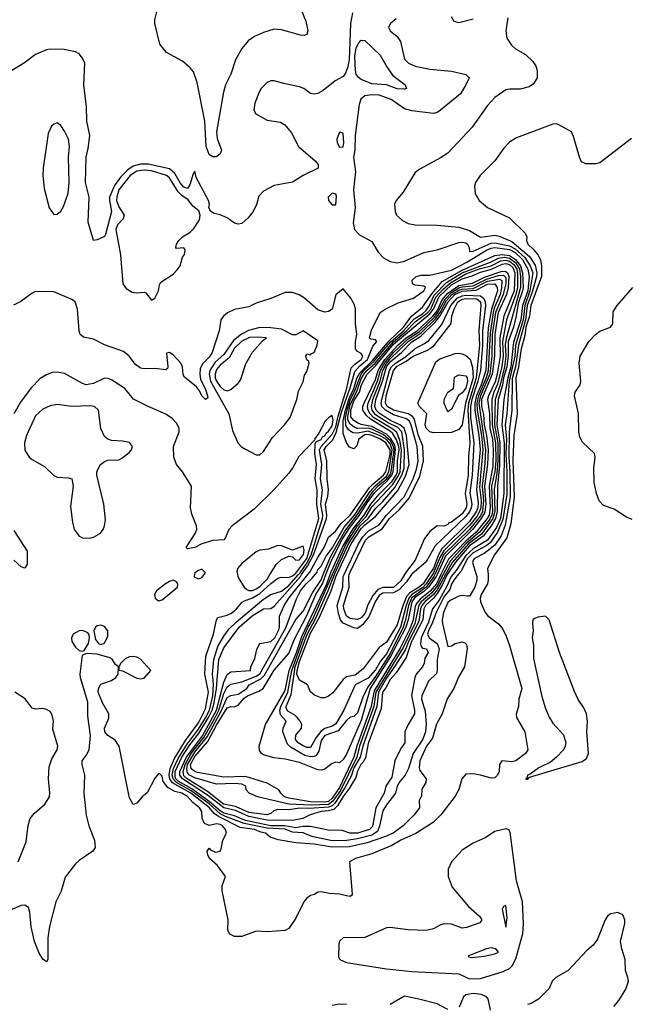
# Model space of a CAD drawing. Header units: inches. Extents: x 1473912 to 1647258, y 640388 to 773423.
# Tile 285 of 420: x 1524662 to 1528039, y 737622 to 743071. Entities that reach past the tile are written whole.
import ezdxf

# ---------------------------------------------------------------- set-up
doc = ezdxf.new("R2010")
doc.units = ezdxf.units.IN
doc.header["$MEASUREMENT"] = 0
doc.layers.add('B5723', color=7, linetype='Continuous')
doc.layers.add('B5724', color=7, linetype='Continuous')

msp = doc.modelspace()

# ---------------------------------------------------------------- linework, layer by layer
at = {"layer": 'B5723', "color": 5}
for points, elevation in [([(1527252, 740000), (1527253.8, 739970), (1527248.6, 739950), (1527213.3, 739890), (1527207.9, 739870), (1527209.8, 739849.8), (1527237, 739790), (1527250, 739774.5), (1527310, 739727.3), (1527330, 739703.9), (1527350, 739665.1), (1527370, 739608.3), (1527439.5, 739370), (1527422.7, 739310), (1527421, 739270), (1527407.1, 739227.1), (1527410.1, 739210), (1527454.8, 739130), (1527471.4, 739030), (1527459.6, 739010), (1527406, 738970), (1527384.3, 738964.3), (1527328.9, 738970), (1527315.7, 738950), (1527313.9, 738910), (1527304, 738890), (1527290, 738876.4), (1527270, 738872.8), (1527210, 738891.2), (1527170, 738896.9), (1527130, 738895.1), (1527108, 738870), (1527090, 738810.8), (1527070, 738774.4), (1526991.1, 738670), (1526950, 738630.6), (1526851.9, 738568.1), (1526770.1, 738530), (1526719.7, 738500.3), (1526610, 738454.7), (1526519.1, 738430), (1526485.5, 738410), (1526500.4, 738230), (1526496.3, 738223.7), (1526490, 738219.6), (1526470, 738221.7), (1526430, 738232.3), (1526374.5, 738234.5), (1526330, 738244), (1526310, 738242), (1526292, 738230), (1526270, 738223.7), (1526250, 738209.6), (1526234, 738190), (1526190, 738099.6), (1526150, 738042), (1526130, 738029.7), (1526030, 738024), (1525970, 738027.8), (1525890, 737996.9), (1525850, 737997.1), (1525823.5, 738010), (1525813.5, 738030), (1525814.6, 738090), (1525781.2, 738250), (1525782, 738278), (1525800.9, 738330), (1525755.1, 738390), (1525712, 738430), (1525702, 738450), (1525699.3, 738470), (1525710, 738486), (1525717.5, 738477.5), (1525744.2, 738464.2), (1525770, 738470.2), (1525776.8, 738483.2), (1525785.3, 738530), (1525805.1, 738570), (1525799.9, 738590), (1525782.9, 738610), (1525770, 738617.4), (1525750, 738621), (1525710, 738612.1), (1525683.5, 738623.5), (1525671.6, 738650), (1525669.8, 738690), (1525656.9, 738710), (1525618.8, 738738.8), (1525590, 738772.4), (1525558.6, 738790), (1525520.3, 738800.3), (1525481.3, 738821.3), (1525455.1, 738855.1), (1525450, 738885.2), (1525437.4, 738897.4), (1525430, 738898), (1525410, 738874.4), (1525367.6, 738792.4), (1525339.2, 738770), (1525310, 738736), (1525290, 738728.7), (1525270, 738764), (1525263.4, 738790), (1525211.5, 739051.5), (1525190, 739084), (1525149, 739109), (1525132.8, 739130), (1525130.9, 739150), (1525155.1, 739204.9), (1525155.6, 739230), (1525120.3, 739290), (1525096.4, 739350), (1525098, 739370), (1525110, 739394), (1525170, 739414), (1525192.7, 739430), (1525206, 739450), (1525209.1, 739489.1), (1525190, 739504), (1525172.7, 739532.7), (1525159.7, 739539.7), (1525090, 739559.5), (1525030, 739564), (1525007.9, 739552.1), (1524994.9, 739450), (1524996.4, 739430), (1525036, 739296), (1525037.1, 739217.1), (1525052, 739110), (1525044, 739030), (1525033.6, 739006.4), (1525006.4, 738970), (1525006, 738950), (1525019.8, 738890), (1525016.8, 738790), (1525029, 738669), (1525044.8, 738610), (1525075.9, 738530), (1525079.4, 738490), (1525067.1, 738470), (1524990, 738418), (1524970, 738399.8), (1524914, 738326), (1524890.9, 738249.1), (1524861.6, 738190), (1524827.1, 738052.9), (1524818, 737990), (1524817.8, 737870), (1524810, 737857.4), (1524790, 737872), (1524770, 737904.8), (1524743.8, 737970), (1524724.7, 738050), (1524717.1, 738130), (1524710, 738158), (1524690, 738171.6), (1524670, 738169.6), (1524610, 738142.4)], 780), ([(1527187, 740000), (1527190, 739990.3), (1527190.6, 739970), (1527178.8, 739930), (1527153.5, 739886.5), (1527150, 739881.8), (1527139.4, 739880.6), (1527110, 739884), (1527090, 739880.6), (1527043.4, 739856.6), (1527030, 739845.4), (1527006.4, 739790), (1526999.3, 739750), (1527000.8, 739730), (1527030, 739603.1), (1527050, 739605.8), (1527070, 739618.2), (1527108.8, 739628.8), (1527123.6, 739623.6), (1527133, 739613), (1527136.8, 739590), (1527121.6, 739490), (1527087.9, 739432.1), (1527062.7, 739370), (1527026.6, 739313.4), (1526997.7, 739230), (1526967, 739173), (1526944.3, 739095.7), (1526911.4, 739050), (1526874.6, 738970), (1526870.6, 738930.6), (1526875.5, 738915.5), (1526910.2, 738870), (1526907.6, 738850), (1526886.9, 738813.1), (1526883.8, 738776.2), (1526870.4, 738750), (1526872.6, 738710), (1526843.2, 738670), (1526782.7, 738610), (1526727.8, 738570), (1526685.4, 738550), (1526584.2, 738515.8), (1526486.1, 738493.9), (1526390, 738492.1), (1526290, 738507.8), (1526190, 738515), (1526092.2, 738532.2), (1526047.8, 738547.8), (1526021.7, 738570), (1525994.7, 738574.7), (1525961.3, 738590), (1525881.5, 738601.5), (1525760.9, 738660.9), (1525738.1, 738678.1), (1525711.9, 738710), (1525607.9, 738790), (1525507.1, 738847.1), (1525492.7, 738870), (1525488.4, 738890), (1525493.4, 738926.6), (1525517.8, 738982.2), (1525578.6, 739081.4), (1525650, 739179.2), (1525690, 739257.5), (1525705.8, 739350), (1525685.7, 739450), (1525691.7, 739548.3), (1525733.6, 739670), (1525749.7, 739750.3), (1525757.8, 739762.2), (1525810, 739775.1), (1525833.7, 739786.3), (1525861.4, 739810), (1525892.9, 739847.1), (1525904.5, 739855.5), (1525950, 739871.4), (1525990, 739895.2), (1526050, 739950.7), (1526090, 739980.1), (1526110, 739986.7), (1526150, 739984.2), (1526170, 739992.6), (1526179, 740000)], 760), ([(1527087.3, 740000), (1527062.3, 739970), (1527050, 739947.4), (1527041.6, 739918.4), (1527010, 739878.4), (1526965.2, 739790), (1526945.4, 739734.6), (1526923.1, 739690), (1526918.2, 739670), (1526926.4, 739650), (1526970, 739618.7), (1526982.4, 739590), (1526971.5, 739530), (1526971.5, 739470), (1526966.3, 739453.7), (1526922.9, 739410), (1526886.4, 739330), (1526883.7, 739310), (1526904.8, 739244.8), (1526909.6, 739170), (1526905.7, 739130), (1526891.8, 739090), (1526837.9, 739010), (1526812.5, 738927.5), (1526793.8, 738890), (1526764.1, 738855.9), (1526750.1, 738830), (1526740.2, 738790), (1526690, 738726.2), (1526670, 738692.7), (1526652.7, 738607.3), (1526640.6, 738579.4), (1526610, 738559.1), (1526530, 738537.5), (1526470, 738528), (1526390, 738527), (1526278, 738550), (1526230, 738570.6), (1526170, 738575), (1526130, 738591.7), (1526030, 738596.9), (1525903.6, 738623.6), (1525800.7, 738660.7), (1525770, 738677.2), (1525710, 738731), (1525610, 738803.5), (1525528.9, 738848.9), (1525510.2, 738870), (1525504.5, 738890), (1525512.9, 738927.1), (1525538.3, 738981.7), (1525584.5, 739055.5), (1525650, 739144.6), (1525690, 739207), (1525711.1, 739250), (1525730.2, 739330.2), (1525733.2, 739393.2), (1525728.9, 739450), (1525735.7, 739530), (1525757.7, 739602.3), (1525790, 739660.3), (1525819.7, 739700.3), (1525860.3, 739739.7), (1526010, 739864.4), (1526050, 739890.7), (1526110, 739907.8), (1526150, 739940.6), (1526203.8, 740000)], 740), ([(1527056.6, 740000), (1527048.4, 739990), (1527024, 739936), (1526981.1, 739858.9), (1526944.3, 739810), (1526922.5, 739737.5), (1526881.9, 739650), (1526877.9, 739617.9), (1526881.9, 739601.9), (1526890, 739592.9), (1526912.2, 739590), (1526920.5, 739570), (1526902.6, 739537.4), (1526898.5, 739510), (1526889.1, 739490), (1526855.5, 739450), (1526846.9, 739430), (1526829.4, 739330.6), (1526845, 739250), (1526844.6, 739230), (1526810, 739171.5), (1526791.3, 739130), (1526792.3, 739070), (1526770, 739038), (1526736.5, 738970), (1526720.1, 738879.9), (1526687.8, 738830), (1526678.3, 738790), (1526632.3, 738710), (1526612.9, 738607.1), (1526596.6, 738590), (1526530, 738569.6), (1526487.3, 738570), (1526444.7, 738584.7), (1526370, 738586.7), (1526270, 738606.1), (1526230, 738606.9), (1526190, 738598.7), (1526129, 738609), (1526050, 738610.2), (1525910, 738638.7), (1525850, 738664.9), (1525790, 738680.9), (1525770, 738693.6), (1525710, 738744.7), (1525613.9, 738813.9), (1525537.9, 738857.9), (1525525.7, 738870), (1525521.5, 738881.4), (1525521.1, 738910), (1525558.4, 738990), (1525602.4, 739057.6), (1525650, 739118.4), (1525706.1, 739210), (1525725.5, 739250), (1525738.2, 739290), (1525749.9, 739369.9), (1525762.8, 739530), (1525790, 739595.8), (1525875.9, 739710), (1525948, 739772), (1526010, 739810.6), (1526050, 739813.6), (1526070, 739826), (1526214.3, 739990), (1526221.2, 740000)], 720), ([(1527027, 740000), (1526998.7, 739941.3), (1526970, 739895.7), (1526950, 739869.1), (1526907, 739830), (1526897.9, 739810), (1526891.4, 739750), (1526828.6, 739630), (1526798.5, 739541.5), (1526744, 739456), (1526710, 739419.3), (1526686.5, 739373.5), (1526669, 739350), (1526660.9, 739259.1), (1526590, 739065.9), (1526574.3, 738985.7), (1526559.8, 738960.2), (1526548.4, 738950), (1526530, 738912.1), (1526521.8, 738878.2), (1526483.9, 738816.1), (1526450, 738772.6), (1526419.2, 738720.8), (1526398.8, 738701.2), (1526370, 738692.5), (1526330, 738689.6), (1526269.2, 738670), (1526228.6, 738650), (1526210, 738646.6), (1526170, 738639.3), (1526030, 738640.9), (1525930, 738661.6), (1525855.5, 738695.5), (1525790, 738709.8), (1525700.2, 738780.2), (1525561.8, 738870), (1525547.1, 738890), (1525548.4, 738910), (1525584.1, 738990), (1525672.2, 739107.8), (1525750.8, 739249.2), (1525790, 739405.8), (1525810, 739448.2), (1525830, 739461.3), (1525937.7, 739470), (1525940.4, 739490), (1525963.1, 739536.9), (1525974.1, 739585.9), (1525986.3, 739613.7), (1525990, 739618.8), (1526050, 739629.3), (1526072.7, 739650), (1526095.5, 739695.5), (1526099.7, 739710), (1526099.5, 739770), (1526125.4, 739830), (1526149.8, 739870), (1526255.6, 740000)], 680), ([(1527016.7, 740000), (1526970, 739916.9), (1526949.8, 739890.2), (1526902.3, 739850), (1526886.6, 739830), (1526878.8, 739810), (1526872, 739750), (1526864.7, 739730), (1526811.8, 739630), (1526794.8, 739585.2), (1526741.2, 739498.8), (1526690, 739427.3), (1526646, 739350), (1526636.8, 739270), (1526558.9, 739050), (1526545.5, 738990), (1526510.5, 738930), (1526494.5, 738885.5), (1526460.4, 738819.6), (1526404.7, 738735.3), (1526390, 738721.1), (1526370, 738712.7), (1526265.6, 738705.6), (1526210, 738706.8), (1526150, 738698.5), (1526090, 738699.4), (1526068, 738692), (1526050, 738678.7), (1526029.4, 738670.6), (1525930, 738683), (1525856.3, 738716.3), (1525788.3, 738730), (1525700.3, 738800.3), (1525588, 738870), (1525570, 738886.4), (1525565.5, 738910), (1525576.3, 738950), (1525610, 739010.5), (1525680.8, 739099.2), (1525738.8, 739201.2), (1525763.6, 739250), (1525790, 739343.2), (1525810, 739379.9), (1525830, 739393.8), (1525890, 739406.9), (1525970, 739438), (1525990, 739451.1), (1526134.3, 739705.7), (1526193.2, 739866.8), (1526215.5, 739910), (1526245.4, 739950), (1526279.3, 739980.7), (1526295.3, 740000)], 660), ([(1527003.7, 740000), (1526970, 739936.4), (1526940.6, 739899.4), (1526881.4, 739850), (1526868.5, 739831.5), (1526847.1, 739730), (1526783.3, 739596.7), (1526631, 739350), (1526620.6, 739270), (1526541.6, 739050), (1526527.1, 738990), (1526435.4, 738804.6), (1526394.5, 738745.5), (1526370, 738728.3), (1526270, 738723.8), (1526150, 738728.9), (1525976.4, 738770), (1525931.5, 738790), (1525913.8, 738810), (1525912, 738830), (1525890, 738839.9), (1525850, 738843.6), (1525750, 738840.8), (1525630, 738875.5), (1525601.7, 738890), (1525590, 738902.6), (1525585.7, 738925.7), (1525589.2, 738950), (1525630, 739018.4), (1525698.1, 739101.9), (1525776, 739244), (1525810, 739319.3), (1525830, 739330.4), (1525870, 739338.8), (1525917.2, 739370), (1525931.9, 739390), (1525996.3, 739423.7), (1526016.4, 739443.6), (1526170, 739718.9), (1526190, 739751.2), (1526230, 739797.6), (1526281.5, 739898.5), (1526330, 739972), (1526341.1, 740000)], 640), ([(1526991.4, 740000), (1526966.3, 739950), (1526932.1, 739907.9), (1526876.4, 739863.6), (1526857.8, 739842.2), (1526850, 739825.1), (1526838, 739750), (1526819.2, 739700.8), (1526766.2, 739593.8), (1526622.1, 739357.9), (1526606.3, 739270), (1526526.2, 739050), (1526510.4, 738990), (1526430, 738822.8), (1526390, 738763.7), (1526370, 738745.3), (1526350, 738741.7), (1526270, 738742.8), (1526150, 738762.3), (1526126.9, 738770), (1526105.8, 738790), (1526095.3, 738810), (1526030, 738846), (1525910, 738882.9), (1525790, 738878.4), (1525645.5, 738905.5), (1525629.8, 738909.8), (1525610, 738926), (1525606.8, 738950), (1525630, 738994), (1525702.7, 739077.3), (1525750, 739167.7), (1525810, 739262.3), (1525830, 739270.3), (1525850, 739268.9), (1525870, 739277.2), (1525903.9, 739316.1), (1525922, 739330), (1525984.8, 739355.1), (1526008.5, 739370), (1526070, 739471.9), (1526150, 739563.9), (1526180.1, 739639.9), (1526250, 739774.4), (1526299.7, 739890), (1526335.7, 739950), (1526355.7, 740000)], 620), ([(1525629.2, 740000), (1525627.2, 739990), (1525630, 739985.4), (1525650, 739976.6), (1525670, 739983.9), (1525682.5, 740000)], 780), ([(1525865.9, 740000), (1525867.6, 739990), (1525878.9, 739970), (1525903.3, 739930), (1525917.9, 739917.9), (1525930, 739911.8), (1525950, 739912.5), (1525970, 739921.6), (1525990, 739935), (1526030, 739975.1), (1526045.9, 740000)], 780), ([(1526970.1, 740000), (1526965.5, 739990), (1526923.2, 739930), (1526895.8, 739904.2), (1526847.2, 739872.8), (1526830.6, 739850), (1526810.8, 739750), (1526797.3, 739710), (1526713.3, 739546.7), (1526600.8, 739370), (1526550, 739193.3), (1526470, 739007.2), (1526450, 738976.1), (1526430, 738958.9), (1526410, 738962), (1526390, 738954.6), (1526350, 738922.8), (1526330, 738917.7), (1526310, 738919.8), (1526210, 738960.6), (1526130, 738979.7), (1526066.6, 738986.6), (1526010, 739003.2), (1525999.7, 739010), (1525987.7, 739027.7), (1525985.8, 739050), (1526021.3, 739170), (1526130, 739358.5), (1526152.5, 739470), (1526193.1, 739570), (1526222.4, 739657.6), (1526360.4, 739950), (1526379.3, 740000)], 580), ([(1526957.4, 740000), (1526952.8, 739990), (1526910, 739930.7), (1526828.2, 739870), (1526811.8, 739830), (1526796.5, 739750), (1526783.4, 739710), (1526710, 739564.5), (1526630, 739435.8), (1526585.2, 739374.8), (1526558.9, 739321.1), (1526530, 739234.6), (1526510, 739215.1), (1526490, 739211.8), (1526470, 739193.5), (1526423.5, 739136.5), (1526350, 739109.9), (1526330, 739081.8), (1526316.7, 739023.2), (1526301.4, 738998.6), (1526290, 738993.2), (1526270, 738991), (1526239.6, 738999.6), (1526163.1, 739043.1), (1526142.2, 739062.2), (1526118.1, 739130), (1526118.6, 739150), (1526136.4, 739190), (1526103.4, 739223.4), (1526100.1, 739250), (1526105.7, 739270), (1526145.1, 739350), (1526166.8, 739470), (1526231.9, 739650), (1526257.9, 739710), (1526281.8, 739750), (1526392.4, 740000)], 560), ([(1526944.3, 740000), (1526910, 739948.9), (1526890, 739926.9), (1526830.1, 739889.9), (1526813.9, 739870), (1526798.5, 739830), (1526767.8, 739710), (1526690, 739560.9), (1526658.3, 739521.7), (1526630, 739472.6), (1526590, 739427.4), (1526517.7, 739390), (1526454.7, 739250), (1526410, 739174.1), (1526390, 739161.5), (1526350, 739148.2), (1526328, 739132), (1526301.3, 739098.7), (1526270, 739043.7), (1526250, 739043.2), (1526230, 739052.6), (1526201.7, 739070), (1526188, 739088), (1526188.5, 739111.5), (1526219.7, 739150), (1526222.9, 739170), (1526213.3, 739190), (1526196.4, 739210), (1526182.7, 739222.7), (1526144.4, 739244.3), (1526137.2, 739257.2), (1526135.2, 739270), (1526163.4, 739336.6), (1526186.1, 739490), (1526250, 739664.7), (1526300.5, 739759.5), (1526368.3, 739911.7), (1526402.4, 740000)], 540), ([(1526926.1, 740000), (1526893.5, 739950), (1526872, 739930), (1526819.7, 739900.3), (1526801.8, 739878.2), (1526778.9, 739821.1), (1526750, 739721.9), (1526690, 739625.6), (1526650, 739596.5), (1526561.3, 739478.7), (1526516.7, 739443.3), (1526470, 739433.8), (1526450, 739419.2), (1526394.3, 739345.7), (1526370, 739327.8), (1526350, 739318.6), (1526330, 739318.6), (1526292.4, 739332.4), (1526270.6, 739350.6), (1526253.2, 739390), (1526210, 739415.7), (1526195, 739450), (1526195.9, 739470), (1526210, 739519.3), (1526270, 739676.7), (1526318.3, 739761.7), (1526383.8, 739910), (1526410, 739987.7), (1526415.7, 740000)], 520), ([(1526828.4, 740000), (1526800.6, 739959.4), (1526763, 739917), (1526730, 739898.7), (1526670, 739898.3), (1526650, 739885.2), (1526630, 739852.8), (1526593, 739767), (1526557.7, 739722.3), (1526530, 739702.9), (1526510, 739705.3), (1526451.7, 739731.7), (1526436, 739750), (1526425, 739785), (1526418, 739830), (1526449.7, 739930), (1526451.8, 739990), (1526456.5, 740000)], 480), ([(1526790.9, 740000), (1526770, 739966.1), (1526730, 739928.3), (1526670, 739928.9), (1526642, 739918), (1526614.6, 739885.4), (1526587.9, 739832.1), (1526572.2, 739787.8), (1526550, 739760.8), (1526530, 739751.1), (1526490, 739757), (1526470, 739770.3), (1526453.8, 739810), (1526452.2, 739830), (1526484.4, 739930), (1526481.7, 739990), (1526484.5, 740000)], 460), ([(1524654, 738410), (1524698, 738522), (1524708.1, 738611.9), (1524719.8, 738650), (1524742.7, 738677.3), (1524801.1, 738730), (1524826.2, 738770), (1524828.7, 738791.3), (1524822, 738870), (1524824.2, 738935.8), (1524839.8, 738980.3), (1524869.3, 739030), (1524873.2, 739050), (1524845.6, 739145.6), (1524848.9, 739191.1), (1524842, 739222), (1524830, 739242), (1524810, 739254), (1524790, 739259), (1524750, 739255.3), (1524730, 739262), (1524692.9, 739312.9), (1524635.3, 739350)], 780), ([(1527948.2, 737610), (1527976.4, 737643.6), (1528014.1, 737705.9), (1528028.2, 737750), (1528026.2, 737770), (1528012.3, 737810), (1528010.9, 737870), (1527992.4, 737930), (1527985.6, 737970), (1528008.2, 738070), (1528008.9, 738090), (1527997.6, 738117.6), (1527970, 738130.9), (1527930, 738122.2), (1527912.9, 738110), (1527899.2, 738090), (1527857.4, 737982.6), (1527834, 737950), (1527799.5, 737920.5), (1527695.5, 737810), (1527626.8, 737770), (1527606, 737750), (1527590.8, 737710), (1527531, 737650), (1527490, 737626), (1527470, 737621.2)], 820), ([(1527265.2, 737590), (1527253.2, 737653.2), (1527244, 737664), (1527216, 737676), (1527170, 737681.6), (1527130, 737675.1), (1527116.1, 737663.9), (1527093.2, 737606.8)], 820), ([(1526470, 737621.7), (1526430, 737623.5), (1526390, 737616.3)], 820), ([(1527030, 737592.7), (1526970, 737625.1), (1526870, 737651.5), (1526790, 737666.6), (1526710, 737620.5)], 820)]:
    msp.add_lwpolyline(points, dxfattribs=dict(at, elevation=elevation))
for points, elevation in [([(1525510, 739968.7), (1525490, 739961.3), (1525467.5, 739950), (1525418.9, 739910), (1525407.1, 739890), (1525410.2, 739870), (1525430, 739855), (1525450, 739861), (1525533.8, 739930), (1525537.3, 739950), (1525530, 739959.8)], 780), ([(1527570, 739770.9), (1527530, 739764.3), (1527510, 739758), (1527500.8, 739750), (1527498.2, 739730), (1527502.3, 739690), (1527497.1, 739650), (1527503.2, 739610), (1527503.3, 739536.7), (1527550, 739326), (1527570, 739259.7), (1527590, 739212.2), (1527610, 739178.4), (1527670, 739113.8), (1527681.6, 739070), (1527678.8, 739050), (1527668.8, 739030), (1527630.5, 738989.5), (1527597.1, 738962.9), (1527532.6, 738930), (1527484.8, 738895.2), (1527470.3, 738890), (1527466.5, 738873.5), (1527459.3, 738870), (1527470, 738867.1), (1527480.7, 738879.3), (1527773.2, 738966.8), (1527796.9, 738983.1), (1527808.2, 739010), (1527798.2, 739130), (1527801.6, 739190), (1527796.4, 739230), (1527782.4, 739262.4), (1527750, 739308.9), (1527730, 739353.5), (1527646.8, 739570), (1527591.1, 739750)], 820), ([(1525011.1, 739691.1), (1524990, 739689.9), (1524958.2, 739670), (1524948.7, 739650), (1524950.1, 739630), (1524970, 739599), (1524990, 739580.4), (1525010, 739577.3), (1525018.9, 739581.1), (1525041.5, 739618.5), (1525047.9, 739650), (1525046.4, 739666.4), (1525038.2, 739678.2)], 780), ([(1525110, 739720.2), (1525090, 739716.5), (1525080.6, 739710), (1525071.7, 739690), (1525081, 739641), (1525098.6, 739618.6), (1525110, 739614.2), (1525130, 739620.7), (1525150, 739659.3), (1525148.5, 739690), (1525130, 739713.4)], 780), ([(1525290, 739547), (1525270, 739544.4), (1525245.5, 739534.5), (1525220.4, 739510), (1525210.6, 739490), (1525211, 739471), (1525230, 739468), (1525310, 739427), (1525330, 739423), (1525350, 739427.9), (1525386.6, 739470), (1525330, 739532.2), (1525310, 739542.8)], 780), ([(1527353.1, 738593.1), (1527290, 738579.2), (1527236.4, 738543.6), (1527170, 738513.2), (1527110, 738474.5), (1527049.6, 738410.4), (1527031.9, 738370), (1527032.3, 738330), (1527053.3, 738270), (1527143.4, 738163.4), (1527205.5, 738110), (1527217.4, 738090), (1527206.6, 738073.4), (1527133, 738047), (1527110, 738043.6), (1527050, 738065.4), (1527010, 738068), (1526990, 738061.8), (1526950, 738039.3), (1526910, 738031.1), (1526810, 738033.9), (1526710, 738047.3), (1526690, 738045.5), (1526570, 737992.1), (1526450, 737989.5), (1526430, 737971.1), (1526426.5, 737953.5), (1526424.3, 737884.3), (1526431.7, 737870), (1526470, 737853.5), (1526690, 737818.3), (1526830, 737803.7), (1527090.8, 737790), (1527150, 737763), (1527210, 737764.9), (1527335.4, 737804.6), (1527370, 737820.3), (1527385.6, 737834.4), (1527405.5, 737874.5), (1527445.4, 738014.6), (1527448.8, 738070), (1527443.1, 738190), (1527410, 738305.1), (1527374.4, 738574.4), (1527368, 738588)], 820), ([(1527350, 738169.4), (1527336.8, 738163.2), (1527330.4, 738149.6), (1527350, 738048.9), (1527358.4, 738101.6)], 840), ([(1527270, 737935), (1527243.8, 737930), (1527144, 737890), (1527144.5, 737884.5), (1527161.4, 737881.4), (1527230, 737888.6), (1527290, 737901.4), (1527309.7, 737910), (1527296.1, 737930)], 840)]:
    msp.add_lwpolyline(points, close=True, dxfattribs=dict(at, elevation=elevation))
at = {"layer": 'B5724', "color": 5}
for points, elevation in [([(1526214.9, 743134.9), (1526244.1, 743064.1), (1526254.7, 743010), (1526250.8, 742989.3), (1526236, 742984), (1526214.2, 742985.8), (1526110, 743015.2), (1526070, 743019), (1526010, 743000.5), (1525961.2, 742978.8), (1525926.4, 742953.6), (1525890, 742911.3), (1525856, 742850), (1525830.1, 742769.9), (1525800.5, 742710), (1525788.4, 742670), (1525751.1, 742451.1), (1525753.8, 742413.8), (1525777.6, 742350), (1525770, 742329.2), (1525750, 742312.3), (1525730, 742312), (1525710, 742324.7), (1525693.3, 742370), (1525686.7, 742510), (1525644, 742724), (1525623.4, 742783.4), (1525604.9, 742804.9), (1525561.4, 742841.4), (1525474, 742890), (1525436.3, 742936.3), (1525409.5, 743050), (1525409.5, 743070), (1525423.6, 743130)], 680), ([(1526502.6, 743110), (1526490.6, 743050), (1526483.4, 742850), (1526475.5, 742804.5), (1526464.4, 742775.6), (1526450, 742756.9), (1526406.3, 742733.7), (1526340.5, 742679.5), (1526310, 742662.8), (1526290, 742659.3), (1526270, 742663.5), (1526233, 742690), (1526210, 742700.7), (1526130, 742716), (1526070, 742733.3), (1526050, 742732.5), (1526030, 742723.5), (1525998.2, 742690), (1525985.8, 742670), (1525961.9, 742610), (1525957.7, 742570), (1525968.7, 742550), (1526030, 742514.6), (1526104.6, 742504.6), (1526129.1, 742489.1), (1526165.2, 742445.2), (1526204.4, 742370), (1526295.6, 742290), (1526312.6, 742270), (1526312, 742250), (1526230.5, 742209.5), (1526170, 742172.7), (1526070, 742153.1), (1526010, 742122.6), (1525985.2, 742094.8), (1525972.1, 742047.9), (1525953.6, 742010), (1525925, 741975), (1525890, 741942.6), (1525870, 741939.4), (1525850, 741945.2), (1525810, 741974.4), (1525770, 741991.7), (1525738.2, 741998.2), (1525718.3, 742010), (1525707.9, 742030), (1525712, 742050), (1525705.4, 742070), (1525637.2, 742197.2), (1525630, 742232.3), (1525621.1, 742218.9), (1525602.4, 742157.6), (1525590, 742137.8), (1525570, 742144.2), (1525550, 742168), (1525520.6, 742220.6), (1525490, 742246), (1525371.7, 742271.7), (1525330, 742272), (1525290, 742260.8), (1525259.2, 742240.8), (1525219.2, 742200.8), (1525186, 742154), (1525158.9, 742090), (1525158, 742070), (1525169.1, 742010), (1525136.7, 741883.3), (1525130, 741871.5), (1525090, 741853.2), (1525070, 741849), (1525040.7, 741950), (1525046, 742090), (1525025.3, 742170), (1525028.6, 742310), (1525041.4, 742358.6), (1525049.9, 742430), (1525032.3, 742510), (1525030.9, 742590), (1525017.1, 742710), (1525022, 742830), (1525010, 742859.1), (1524990, 742882.3), (1524970, 742894.2), (1524907.3, 742907.3), (1524830, 742908.6), (1524810, 742905.1), (1524750, 742879.7), (1524687.8, 742832.2), (1524450, 742688.6)], 720), ([(1526743.5, 743076.5), (1526712.4, 743050), (1526701.3, 743030), (1526710.3, 743010), (1526750, 742977.6), (1526767.5, 742950), (1526790, 742852.2), (1526811.8, 742830), (1526850, 742813.4), (1526930, 742797.8), (1527050, 742786), (1527130, 742768.4), (1527148.4, 742750), (1527130.2, 742710), (1527099.5, 742660.5), (1526990, 742570.5), (1526970, 742557), (1526950, 742551.9), (1526830, 742567.8), (1526790, 742577.9), (1526715.5, 742630), (1526650, 742653.1), (1526610, 742655.1), (1526570, 742649.9), (1526549.3, 742630.7), (1526538.6, 742601.4), (1526516.7, 742430), (1526515.3, 742350), (1526508.4, 742310), (1526518.4, 742230), (1526508.6, 742130), (1526516.5, 742030), (1526506.5, 741946.5), (1526513.4, 741910), (1526540.5, 741880.5), (1526610, 741844), (1526644.6, 741784.6), (1526673.5, 741753.5), (1526710, 741732.8), (1526750, 741726.3), (1526790, 741735.8), (1526897.7, 741782.3), (1526970, 741797.3), (1527090, 741838.7), (1527110, 741841), (1527130, 741837), (1527139.1, 741830), (1527148, 741810), (1527149.4, 741789.4), (1527170.1, 741790.1), (1527270, 741834.5), (1527290, 741836.2), (1527370, 741820.4), (1527402.8, 741802.8), (1527455.9, 741755.9), (1527486, 741710), (1527500.7, 741670), (1527484.2, 741570), (1527454.9, 741490), (1527445.7, 741410), (1527404.7, 741270), (1527400.4, 741210), (1527369.7, 741070), (1527356.3, 740890), (1527346.8, 740830), (1527354.2, 740750), (1527350.4, 740669.6), (1527356.8, 740570), (1527356.3, 740443.7), (1527334.5, 740305.5), (1527304.6, 740235.4), (1527264, 740176), (1527241, 740159), (1527170, 740121.5), (1527137.8, 740090), (1527102.2, 740017.8), (1527087.3, 740000)], 740), ([(1527362.3, 743082.3), (1527350.3, 743010), (1527355.8, 742970), (1527382.4, 742930), (1527403.8, 742910), (1527459.7, 742879.7), (1527500.6, 742840.6), (1527516.1, 742816.1), (1527524.2, 742790), (1527523.1, 742750), (1527503.2, 742716.8), (1527479.4, 742700.6), (1527430, 742686.9), (1527372.6, 742687.4), (1527350, 742682.8), (1527290, 742640.5), (1527250, 742596.3), (1527164, 742476), (1527030, 742333.3), (1526990, 742306.3), (1526875.2, 742244.8), (1526850, 742225.2), (1526782.5, 742117.5), (1526743.8, 742070), (1526734.4, 742050), (1526737.6, 742010), (1526746.7, 741990), (1526779.4, 741959.4), (1526810, 741943.1), (1526850, 741936.9), (1526970, 741933.6), (1527090, 741922.7), (1527150, 741905.3), (1527210, 741867.5), (1527290, 741878.8), (1527314.2, 741874.2), (1527383.1, 741843.1), (1527481.1, 741761.1), (1527512.1, 741712.1), (1527522.8, 741670), (1527521, 741650), (1527496.7, 741563.3), (1527468.5, 741490), (1527459.1, 741410), (1527420.8, 741270), (1527403.4, 741150), (1527386.5, 741086.5), (1527384.2, 740910), (1527369.3, 740790.7), (1527367.4, 740650), (1527373.1, 740570), (1527374, 740430), (1527346.5, 740273.5), (1527325, 740215), (1527290, 740163.7), (1527230, 740118), (1527176.5, 740090), (1527170, 740079.5), (1527166.6, 740066.6), (1527187, 740000)], 760), ([(1527049, 743089), (1527063.9, 743063.9), (1527090, 743056.4), (1527170, 743075.8)], 760), ([(1528046, 742414), (1527870, 742279.3), (1527847.1, 742272.9), (1527792.9, 742272.9), (1527770, 742285.2), (1527758, 742310), (1527725.6, 742425.6), (1527713.2, 742450), (1527644, 742490), (1527630, 742494.7), (1527610, 742493.7), (1527410, 742417.7), (1527370, 742393.8), (1527340.1, 742359.9), (1527290.1, 742289.9), (1527209.2, 742210), (1527183.2, 742170), (1527178.2, 742150), (1527180.7, 742110), (1527202.4, 742070), (1527250, 742031.8), (1527370, 741974.6), (1527457, 741890), (1527467, 741870), (1527465.2, 741850), (1527471.5, 741830), (1527502.1, 741802.1), (1527529.1, 741769.1), (1527541.9, 741741.9), (1527547.2, 741707.2), (1527547.5, 741650), (1527489.1, 741490), (1527482.1, 741430), (1527462.1, 741370), (1527455.7, 741324.3), (1527436.3, 741250), (1527420.9, 741150), (1527405.1, 741090), (1527413, 740890), (1527394.3, 740770), (1527388.8, 740631.2), (1527395.9, 740430), (1527378.7, 740281.3), (1527355.6, 740204.4), (1527288.1, 740110), (1527250, 740033.2), (1527252, 740000)], 780), ([(1526221.2, 740000), (1526253.3, 740046.8), (1526286.1, 740110), (1526358.4, 740310), (1526360.2, 740330), (1526352.6, 740390), (1526365.2, 740434.8), (1526368.9, 740470), (1526361.7, 740530), (1526360.7, 740630), (1526346.3, 740690), (1526357.3, 740710), (1526393.2, 740746.8), (1526412.8, 740787.2), (1526441.6, 740898.4), (1526490, 741034.4), (1526516.1, 741123.9), (1526543.7, 741156.3), (1526584.6, 741190), (1526615.5, 741264.5), (1526636.4, 741290), (1526630, 741299.8), (1526603.5, 741303.5), (1526597.3, 741310), (1526597.7, 741317.7), (1526606.9, 741353.1), (1526655.8, 741450), (1526683.5, 741470), (1526755.8, 741504.2), (1526839.6, 741530), (1526896.6, 741570), (1526905.8, 741590), (1526896.8, 741596.8), (1526850, 741601.6), (1526834.8, 741610), (1526832.8, 741630), (1526855.4, 741650), (1526882.4, 741657.6), (1526930, 741656.8), (1527050, 741685.9), (1527134.5, 741730), (1527243.5, 741796.5), (1527270, 741807.3), (1527290, 741810.5), (1527370, 741800.3), (1527402.3, 741782.3), (1527443.6, 741743.6), (1527472.3, 741690), (1527479.9, 741650), (1527471.4, 741570), (1527442, 741490), (1527433.7, 741410), (1527393.2, 741286.8), (1527378.7, 741150), (1527361.1, 741090), (1527339.6, 740970), (1527328.6, 740830), (1527341, 740730), (1527339, 740450), (1527320.5, 740310), (1527298.3, 740261.7), (1527249.2, 740190.8), (1527170, 740142.1), (1527130, 740105.5), (1527076.2, 740023.8), (1527056.6, 740000)], 720), ([(1526255.6, 740000), (1526266.5, 740013.5), (1526310, 740095.7), (1526346, 740150), (1526370, 740207.7), (1526410, 740241.9), (1526438.6, 740281.4), (1526490, 740328.9), (1526597.4, 740482.6), (1526616.5, 740503.5), (1526674, 740550), (1526686.7, 740570), (1526710, 740665.4), (1526711, 740690), (1526686.8, 740730), (1526656.5, 740750), (1526609.5, 740770), (1526590, 740775.3), (1526570, 740773.6), (1526537.1, 740750), (1526526.9, 740713.1), (1526510, 740697.2), (1526486, 740706), (1526470, 740730.6), (1526450, 740781.2), (1526450.8, 740850.8), (1526463.5, 740910), (1526485, 740975), (1526510.5, 741030), (1526529.1, 741090.9), (1526542.7, 741117.2), (1526613.9, 741186.1), (1526705.1, 741294.9), (1526784.8, 741370), (1526829.5, 741430.5), (1526890, 741481.1), (1526943.4, 741556.6), (1526997.8, 741622.2), (1527110, 741685.9), (1527290, 741766), (1527330, 741772.2), (1527370, 741766.8), (1527404.6, 741744.6), (1527431, 741710), (1527443.5, 741670), (1527445.9, 741590), (1527443.5, 741570), (1527418.5, 741501.5), (1527408, 741432), (1527392.2, 741370), (1527363.4, 741290), (1527363.2, 741210), (1527356, 741150), (1527338.5, 741090), (1527332, 741048), (1527307.7, 740970), (1527301.4, 740830), (1527317.2, 740730), (1527316.4, 740603.6), (1527304, 740490), (1527302.3, 740350), (1527293.7, 740310), (1527270, 740270.1), (1527226.1, 740213.9), (1527150, 740159.7), (1527073, 740070), (1527030, 740006.3), (1527027, 740000)], 680), ([(1526295.3, 740000), (1526306.5, 740013.5), (1526311.5, 740028.5), (1526330, 740046.5), (1526357.4, 740102.6), (1526390, 740147.2), (1526457.3, 740262.8), (1526512.9, 740330), (1526600.4, 740459.6), (1526627.7, 740492.3), (1526690, 740545.4), (1526703.3, 740570), (1526721.9, 740690), (1526710, 740723.7), (1526690, 740747.3), (1526651.6, 740770), (1526590, 740794.3), (1526530, 740783.5), (1526504.8, 740784.8), (1526480.9, 740800.9), (1526466.2, 740826.2), (1526463.3, 740870), (1526473, 740913), (1526490, 740965.8), (1526517.9, 741022.1), (1526550.6, 741110), (1526567.9, 741132.1), (1526621.2, 741178.8), (1526713.5, 741286.5), (1526784.2, 741350), (1526844.2, 741415.8), (1526890, 741443.7), (1526910, 741461.9), (1526928.5, 741490), (1526953.7, 741546.3), (1527022.5, 741617.5), (1527110, 741671), (1527266, 741730), (1527309.2, 741750.8), (1527343.5, 741756.5), (1527370, 741751.4), (1527405.2, 741725.2), (1527425.4, 741690), (1527431.3, 741650), (1527431, 741590), (1527352.2, 741307.8), (1527347.5, 741272.5), (1527350.1, 741210.1), (1527342.9, 741150), (1527319.1, 741050), (1527292.5, 740970), (1527288.6, 740830), (1527305.5, 740730), (1527305.7, 740630), (1527300.5, 740559.5), (1527286.6, 740473.4), (1527289.8, 740350), (1527279.6, 740310), (1527215.3, 740224.7), (1527144.8, 740170), (1527056.1, 740070), (1527016.7, 740000)], 660), ([(1526341.1, 740000), (1526380.6, 740099.4), (1526460.1, 740239.9), (1526530, 740333.3), (1526617.7, 740462.3), (1526646.8, 740493.2), (1526690.6, 740529.4), (1526710, 740555.1), (1526716.2, 740570), (1526732.3, 740690), (1526728.4, 740710), (1526710, 740741.8), (1526673.6, 740773.6), (1526610, 740804.7), (1526590, 740809.9), (1526530, 740809.1), (1526515, 740815), (1526490, 740833.8), (1526477.2, 740857.2), (1526476, 740876), (1526490, 740941), (1526526.2, 741013.8), (1526550, 741084.4), (1526564.9, 741110), (1526581, 741130), (1526628.8, 741171.2), (1526730, 741288.5), (1526801.2, 741350), (1526850, 741399.2), (1526919.7, 741450), (1526935.3, 741470), (1526963.6, 741536.4), (1527001.5, 741578.5), (1527044, 741616), (1527130, 741664), (1527210, 741693.6), (1527270, 741710), (1527323.5, 741736.5), (1527350, 741740.1), (1527370, 741734.9), (1527395.7, 741715.7), (1527411.6, 741690), (1527415.9, 741664.1), (1527415.7, 741590), (1527406, 741550), (1527353.6, 741410), (1527332.5, 741290), (1527335.5, 741210), (1527328.1, 741151.9), (1527305.3, 741054.7), (1527284.5, 741010), (1527273.8, 740970), (1527274.7, 740830), (1527293.1, 740730), (1527294.5, 740630), (1527289.2, 740570.8), (1527272.1, 740490), (1527277.1, 740350), (1527273.5, 740330), (1527258.6, 740301.4), (1527204.9, 740235.1), (1527130, 740171), (1527044, 740076), (1527003.7, 740000)], 640), ([(1526355.7, 740000), (1526385.4, 740074.6), (1526446.3, 740193.7), (1526483.8, 740256.2), (1526540.9, 740330), (1526582.9, 740397.1), (1526625.8, 740454.2), (1526697.3, 740522.7), (1526719.3, 740550), (1526727.4, 740570), (1526741.1, 740690), (1526736, 740716), (1526714, 740754), (1526690, 740777.1), (1526610, 740820.4), (1526550.9, 740830.9), (1526530, 740839.8), (1526510, 740853.3), (1526493.8, 740873.8), (1526493.8, 740910), (1526510, 740962), (1526541.9, 741010), (1526553.2, 741050), (1526583.5, 741110), (1526630, 741155.8), (1526730, 741275.4), (1526930, 741443.4), (1526950.4, 741470), (1526981.3, 741538.7), (1527050, 741604.6), (1527110, 741637.5), (1527165.3, 741654.7), (1527210, 741674.7), (1527271.3, 741690), (1527330, 741719.1), (1527350, 741721.4), (1527370, 741716.1), (1527390, 741699.6), (1527400.7, 741670), (1527396.7, 741570), (1527339.2, 741430), (1527318, 741310), (1527320, 741210), (1527303.2, 741110), (1527292.2, 741067.8), (1527254.4, 740990), (1527249.2, 740970), (1527260.3, 740890), (1527262, 740810), (1527276.2, 740750), (1527281.3, 740690), (1527279.5, 740600.5), (1527258.1, 740490), (1527264.4, 740370), (1527258.9, 740330), (1527248, 740310), (1527185.6, 740234.5), (1527130, 740185.9), (1527034.4, 740085.6), (1526991.4, 740000)], 620), ([(1526379.3, 740000), (1526384.9, 740015.1), (1526447.5, 740152.5), (1526506.5, 740253.5), (1526566.9, 740330), (1526604.1, 740390), (1526650, 740446.3), (1526721.8, 740518.2), (1526743.6, 740550), (1526750.7, 740570), (1526751.1, 740630), (1526761, 740690), (1526758.9, 740710), (1526746.3, 740746.3), (1526723.2, 740783.2), (1526712.4, 740792.4), (1526601.4, 740861.4), (1526580.1, 740880.1), (1526559.3, 740910), (1526559.1, 740930), (1526566.3, 740950), (1526630, 741080.3), (1526644.5, 741130), (1526681.5, 741190), (1526753.5, 741270), (1526799.6, 741310), (1526860, 741350), (1526946.8, 741430), (1526970, 741461), (1526999.3, 741520.7), (1527030, 741558.2), (1527090, 741600.2), (1527166.9, 741613.1), (1527233.1, 741646.9), (1527330, 741679.3), (1527350, 741678), (1527360.1, 741670), (1527367.9, 741650), (1527364.1, 741590), (1527354.9, 741550), (1527309, 741450), (1527288.9, 741330), (1527288.5, 741210), (1527274.7, 741110), (1527216.1, 740970), (1527216.6, 740930), (1527227, 740887), (1527230.7, 740830), (1527243.8, 740770), (1527253, 740690), (1527250.1, 740609.9), (1527232.1, 740490), (1527239.1, 740390), (1527234.6, 740345.4), (1527214.8, 740310), (1527166.1, 740250), (1527017.2, 740102.8), (1526970.1, 740000)], 580), ([(1526392.4, 740000), (1526467.5, 740170), (1526529.9, 740270), (1526577.6, 740322.4), (1526610, 740375.5), (1526723, 740497), (1526755.3, 740544.7), (1526765.6, 740570), (1526773.3, 740690), (1526763.6, 740743.6), (1526747.4, 740787.4), (1526725.3, 740805.3), (1526619.1, 740870), (1526600, 740890), (1526589, 740910), (1526585.8, 740930), (1526588.7, 740950), (1526641.7, 741070), (1526658.2, 741130), (1526683.6, 741176.4), (1526730, 741230.1), (1526810, 741304.4), (1526874, 741346), (1526955.5, 741424.5), (1526975.2, 741450), (1527015.6, 741524.4), (1527050, 741561.8), (1527090, 741586.7), (1527110, 741592.6), (1527170, 741597.7), (1527243.9, 741636.1), (1527310, 741656.5), (1527337.3, 741657.3), (1527350, 741643.8), (1527350, 741611.9), (1527336.7, 741550), (1527294.1, 741450), (1527275.6, 741330), (1527273.8, 741210), (1527261.8, 741110), (1527209.7, 740990), (1527202, 740950), (1527238, 740690), (1527234.3, 740614.3), (1527218.8, 740490), (1527226.8, 740410), (1527221.4, 740350), (1527210, 740326), (1527150, 740250.3), (1527008.4, 740111.6), (1526957.4, 740000)], 560), ([(1526402.4, 740000), (1526406.2, 740010), (1526480.4, 740170), (1526544.6, 740270), (1526588.9, 740311.1), (1526630, 740366.6), (1526670, 740404.7), (1526737.3, 740482.7), (1526776.1, 740550), (1526788.8, 740590), (1526790.7, 740690), (1526775, 740790), (1526754, 740814), (1526700.5, 740840.5), (1526630, 740884.6), (1526612.2, 740910), (1526608, 740928), (1526614.3, 740970), (1526655.4, 741070), (1526670.3, 741130), (1526690, 741169.1), (1526710, 741194), (1526810.3, 741290), (1526882.1, 741337.9), (1526962.7, 741417.3), (1526986.6, 741450), (1527023.2, 741516.8), (1527051.7, 741550), (1527090, 741574.4), (1527110, 741580.5), (1527170, 741583.4), (1527250, 741623.8), (1527315.4, 741635.4), (1527328.2, 741628.2), (1527326.7, 741586.7), (1527319.3, 741550), (1527286, 741474), (1527280.2, 741450), (1527263.1, 741336.9), (1527252.8, 741127.2), (1527242.3, 741090), (1527199.1, 740990), (1527190.3, 740950), (1527191.2, 740911.2), (1527216.3, 740770), (1527223.1, 740690), (1527204.5, 740484.5), (1527213.8, 740410), (1527211.7, 740370), (1527205.6, 740350), (1527190, 740321.8), (1527150, 740271.7), (1527007.5, 740132.5), (1526985.3, 740094.7), (1526950.6, 740009.4), (1526944.3, 740000)], 540), ([(1526415.7, 740000), (1526494.8, 740170), (1526550, 740255.3), (1526570, 740275.9), (1526630, 740321.9), (1526754, 740466), (1526795.4, 740544.6), (1526815.8, 740610), (1526800.3, 740770), (1526787.4, 740810), (1526765.1, 740830), (1526713.5, 740853.5), (1526651.2, 740891.2), (1526633.6, 740910), (1526626.5, 740930), (1526632.2, 740970), (1526667.6, 741070), (1526689.7, 741150), (1526710, 741178.4), (1526772.7, 741230), (1526830, 741289.4), (1526880, 741320), (1526961.2, 741398.8), (1526987.9, 741432.1), (1527031, 741510), (1527069, 741551), (1527110, 741568.8), (1527185.9, 741574.1), (1527250, 741607.9), (1527289.6, 741609.6), (1527302.9, 741590), (1527304.7, 741570), (1527270.4, 741470), (1527253.5, 741366.5), (1527240.3, 741130), (1527214.4, 741050), (1527188.9, 740991.1), (1527179.8, 740950), (1527178.8, 740910), (1527201.9, 740770), (1527208, 740692), (1527187.8, 740470), (1527198.4, 740398.4), (1527196, 740370), (1527189.1, 740350.9), (1527150, 740294.7), (1526996.9, 740143.1), (1526977.9, 740110), (1526950, 740036.5), (1526926.1, 740000)], 520), ([(1526203.8, 740000), (1526212.9, 740010), (1526250, 740064.4), (1526273.3, 740110), (1526337.5, 740310), (1526338.1, 740330), (1526327.7, 740390), (1526336.8, 740470), (1526324.8, 740530), (1526332.5, 740610), (1526320.5, 740690), (1526329.9, 740710.1), (1526390, 740777.5), (1526410, 740818.7), (1526422.9, 740877.1), (1526471.5, 741031.5), (1526495.8, 741144.2), (1526514.7, 741165.3), (1526550.9, 741190), (1526559.1, 741210), (1526550, 741224.1), (1526530, 741234.9), (1526519.9, 741250), (1526518.5, 741290), (1526526.7, 741330), (1526518.7, 741390), (1526518.9, 741470), (1526513.6, 741493.6), (1526494, 741530), (1526450, 741582.7), (1526410.6, 741549.4), (1526390.4, 741469.6), (1526370, 741456), (1526350, 741452.7), (1526310, 741465.2), (1526236.9, 741530), (1526207.9, 741547.9), (1526170, 741560.7), (1526130, 741561.2), (1526051.2, 741528.8), (1525970, 741502.4), (1525930, 741481.9), (1525850, 741466.8), (1525811.2, 741448.8), (1525788.9, 741430), (1525774.9, 741410), (1525765.8, 741350), (1525725.5, 741230), (1525710, 741203), (1525672.9, 741167.1), (1525660.6, 741139.4), (1525657.9, 741110), (1525662.5, 741082.4), (1525690, 741024.4), (1525700.9, 740990), (1525702, 740978), (1525690.4, 740969.6), (1525669.8, 740989.8), (1525656.8, 741016.8), (1525639, 741039.1), (1525573.5, 741093.5), (1525566.7, 741106.7), (1525561.5, 741150), (1525552.9, 741170), (1525510, 741217.1), (1525490, 741229.6), (1525474.4, 741225.6), (1525480.5, 741150), (1525478.8, 741141.2), (1525470, 741133.2), (1525410, 741141), (1525350, 741138.3), (1525330, 741142.5), (1525302.6, 741162.6), (1525267.3, 741210), (1525235.4, 741235.4), (1525130, 741271.6), (1525070, 741302.6), (1525014.5, 741314.5), (1525003.3, 741323.3), (1524997, 741330), (1524991.6, 741350), (1524982, 741470), (1524969, 741510), (1524950, 741522.7), (1524850, 741566), (1524750, 741566.6), (1524730, 741557), (1524668.1, 741511.9), (1524628.2, 741491.8)], 740), ([(1526456.5, 740000), (1526535.1, 740170), (1526560.2, 740210), (1526590, 740240.6), (1526650, 740275.4), (1526690, 740328.9), (1526787.5, 740430), (1526838.2, 740530), (1526856.7, 740583.3), (1526865.9, 740625.9), (1526861.1, 740710), (1526827.3, 740827.3), (1526817, 740850), (1526801.9, 740861.9), (1526730, 740884), (1526684.8, 740910), (1526665.3, 740930), (1526661.4, 740950), (1526664.7, 740970), (1526707.8, 741130), (1526718.8, 741150), (1526740.2, 741170), (1526794.9, 741205.1), (1526850, 741251.2), (1526901.5, 741278.5), (1526924.3, 741295.7), (1526996, 741384), (1527046.9, 741490), (1527081.5, 741530), (1527110, 741543.4), (1527130, 741546.1), (1527210, 741542.5), (1527229.3, 741529.3), (1527236.9, 741510), (1527237.5, 741490), (1527222.2, 741350), (1527222.4, 741270), (1527210.2, 741130), (1527195.4, 741070), (1527162, 740970), (1527155.3, 740930), (1527155.6, 740870), (1527174.4, 740730), (1527164.8, 740550), (1527152, 740452), (1527162.3, 740390), (1527159.4, 740370), (1527150, 740347.9), (1527130, 740321.9), (1526960.5, 740159.5), (1526909.8, 740070.2), (1526830, 740002.3), (1526828.4, 740000)], 480), ([(1528050, 740306), (1528017.5, 740317.5), (1527950, 740362), (1527890, 740382.9), (1527867.7, 740407.7), (1527851.2, 740450), (1527839.7, 740510), (1527836.9, 740590), (1527845.1, 740650), (1527840.9, 740670), (1527774, 740734), (1527760.2, 740760.2), (1527753.6, 740790), (1527752.2, 740892.2), (1527729.5, 740990.5), (1527733.2, 741010), (1527761.2, 741050), (1527765.2, 741070), (1527756, 741170), (1527761.2, 741210), (1527809.4, 741290), (1527846.6, 741330), (1527870, 741347.7), (1527929.4, 741370.6), (1527938, 741382), (1527942.7, 741390), (1527944.9, 741455.1), (1527966.6, 741490), (1528052.6, 741590)], 780), ([(1526484.5, 740000), (1526487.3, 740010), (1526574.6, 740190), (1526592.3, 740210), (1526665.9, 740254.1), (1526706.8, 740310), (1526760.9, 740359.1), (1526815.8, 740424.2), (1526874.2, 740545.8), (1526896, 740630), (1526890.9, 740710.9), (1526868.1, 740770), (1526844.2, 740864.2), (1526835.1, 740875.1), (1526810, 740889.7), (1526728.6, 740910), (1526694.2, 740930), (1526684.3, 740950), (1526689.1, 740990), (1526729.5, 741130), (1526750, 741153.3), (1526798.8, 741181.2), (1526837.9, 741210), (1526917, 741243), (1526953.1, 741266.9), (1527047.4, 741390), (1527052.3, 741430), (1527064.6, 741470), (1527086, 741510), (1527110, 741524), (1527130, 741528.7), (1527190, 741526.7), (1527209.7, 741510), (1527212.4, 741490), (1527201.3, 741350), (1527204.5, 741270), (1527185.6, 741090), (1527144.3, 740950), (1527139.5, 740910), (1527151.4, 740730), (1527144, 740656), (1527141.6, 740550), (1527126.3, 740450), (1527135, 740390), (1527132.1, 740370), (1527110, 740336.4), (1527050, 740290.6), (1527034.4, 740285.6), (1527030, 740278.4), (1527010, 740268.8), (1526970, 740270.8), (1526930, 740238.4), (1526899.9, 740200.1), (1526850, 740080.4), (1526802, 740018), (1526790.9, 740000)], 460), ([(1526179, 740000), (1526190, 740009), (1526250.2, 740090), (1526316.4, 740310), (1526304.8, 740390), (1526307.1, 740470), (1526296.6, 740530), (1526303.6, 740610), (1526293.6, 740670), (1526295.3, 740724.7), (1526303.2, 740736.8), (1526330, 740748.8), (1526337.5, 740762.5), (1526350, 740768.8), (1526356.8, 740783.2), (1526370, 740794.1), (1526390, 740822.9), (1526395.7, 740855.7), (1526390, 740880.6), (1526370, 740868.7), (1526351.9, 740850), (1526317, 740783), (1526292.7, 740750), (1526294, 740746), (1526205.3, 740654.7), (1526171.1, 740590), (1526150, 740561.5), (1526070, 740471.8), (1525957.9, 740362.1), (1525836.9, 740270), (1525818.2, 740250), (1525798, 740202), (1525790, 740192.7), (1525730, 740189.6), (1525670, 740169.7), (1525630, 740149.7), (1525590, 740142.7), (1525582.7, 740150), (1525632.1, 740227.9), (1525641.3, 740250), (1525640.5, 740270), (1525614.1, 740334.1), (1525606.3, 740370), (1525611.5, 740490), (1525563, 740570), (1525529.6, 740610), (1525514, 740650), (1525512.7, 740710), (1525543.9, 740790), (1525543.9, 740810), (1525530, 740837.6), (1525504.4, 740864.4), (1525470, 740889.1), (1525371.6, 740930), (1525291.3, 740971.3), (1525243.2, 741030), (1525170, 741078), (1525150, 741085.8), (1525130, 741087.4), (1525070, 741058.7), (1525030, 741050.9), (1525010, 741057.6), (1524910, 741112.9), (1524870, 741120.7), (1524842, 741118), (1524810, 741106.8), (1524775, 741085), (1524726.1, 741033.9), (1524666, 740954), (1524630.1, 740890)], 760), ([(1524630, 740245.3), (1524703.1, 740130), (1524702.8, 740057.2), (1524690, 740035.3), (1524670, 740044), (1524630, 740079.3)], 760), ([(1526045.9, 740000), (1526082.6, 740057.4), (1526110, 740084.7), (1526150, 740103.2), (1526170, 740098.7), (1526190, 740080.3), (1526210, 740081.8), (1526232.4, 740112.4), (1526235.2, 740135.2), (1526230, 740158.3), (1526170, 740134.8), (1526110, 740159.4), (1526090, 740161.1), (1526038, 740142), (1525990, 740135.6), (1525970, 740126.7), (1525890, 740061.5), (1525866.7, 740033.3), (1525863, 740017), (1525865.9, 740000)], 780), ([(1525682.5, 740000), (1525690.3, 740010), (1525670, 740029.8), (1525650, 740023.2), (1525631.3, 740010), (1525629.2, 740000)], 780)]:
    msp.add_lwpolyline(points, dxfattribs=dict(at, elevation=elevation))
for points, elevation in [([(1526790, 742687), (1526750, 742688.1), (1526691.3, 742711.3), (1526610, 742717.3), (1526550, 742740.6), (1526533.2, 742753.2), (1526522.5, 742770), (1526518.6, 742790), (1526514.9, 742870), (1526523.7, 742916.3), (1526537, 742943), (1526550, 742957.8), (1526570, 742956), (1526655.3, 742875.3), (1526691.8, 742810), (1526724.5, 742764.5), (1526793.2, 742710), (1526800.5, 742690)], 720), ([(1524870, 742499.7), (1524850, 742492.8), (1524838.6, 742481.4), (1524819.2, 742440.8), (1524790.8, 742250), (1524789.4, 742210), (1524797.7, 742137.7), (1524824.6, 742030), (1524850, 741993), (1524870, 741994.9), (1524890, 742012.4), (1524903.3, 742036.7), (1524929.3, 742110.7), (1524935.3, 742170), (1524932.6, 742310), (1524936.4, 742370), (1524931, 742410), (1524910, 742455.1), (1524890, 742486.6)], 740), ([(1526430, 742449.3), (1526416.5, 742410), (1526418, 742390), (1526430, 742366.7), (1526450, 742367.7), (1526455.5, 742390), (1526450, 742444)], 740), ([(1525350, 742238.8), (1525310, 742232.5), (1525273.4, 742210), (1525210, 742129.4), (1525198.6, 742090), (1525198.1, 742070), (1525210, 742034.8), (1525240.5, 741990), (1525234.3, 741970), (1525203, 741937), (1525193.8, 741910), (1525220.1, 741770), (1525232.4, 741610), (1525250, 741583.1), (1525284.2, 741564.2), (1525310, 741559.5), (1525350, 741562.8), (1525359.1, 741559.1), (1525390, 741518.8), (1525410, 741530.8), (1525429.5, 741570), (1525435.1, 741604.9), (1525442, 741618), (1525510, 741662.8), (1525533.6, 741686.4), (1525548.5, 741710), (1525563.1, 741756.9), (1525572.8, 741772.8), (1525577.6, 741797.6), (1525569.2, 741809.2), (1525530, 741805.2), (1525526, 741810), (1525529.6, 741830), (1525542, 741850), (1525562.6, 741870), (1525603.9, 741896.1), (1525624.6, 741915.4), (1525656.5, 741963.6), (1525659.2, 741990), (1525653, 742013), (1525618.9, 742038.9), (1525594, 742074), (1525558.2, 742098.2), (1525538.9, 742118.9), (1525490, 742196.6), (1525473.9, 742210), (1525390, 742234.2)], 740), ([(1526390, 742111.1), (1526368.4, 742090), (1526370.4, 742070), (1526390, 742047.2), (1526410, 742046), (1526414.1, 742094.1), (1526410, 742106.6)], 740), ([(1525990, 741368), (1525927.9, 741352.1), (1525888.1, 741331.9), (1525843.6, 741296.4), (1525790, 741218.2), (1525743.7, 741176.3), (1525713.4, 741130), (1525709.3, 741110), (1525716.7, 741070), (1525818.1, 740890), (1525838.7, 740798.7), (1525867.6, 740730), (1525887.9, 740707.9), (1525910, 740693.8), (1525970, 740663), (1525990, 740662.5), (1526010, 740681.5), (1526060.4, 740759.6), (1526127.1, 740830), (1526157.4, 740870), (1526194.5, 740970), (1526203.9, 741016.1), (1526230, 741068), (1526236.2, 741103.8), (1526250, 741124.9), (1526262.7, 741170), (1526260.4, 741180.4), (1526249.5, 741189.5), (1526243.6, 741210), (1526250, 741222.8), (1526270, 741216), (1526275.3, 741224.7), (1526290, 741230.4), (1526307.6, 741270), (1526310, 741294.2), (1526230, 741349.8), (1526190, 741326.4), (1526170, 741327.3), (1526110, 741357.8), (1526050, 741365.8)], 760), ([(1525974.9, 741314.9), (1525933, 741313), (1525890, 741292.7), (1525850, 741252.7), (1525820, 741200), (1525770, 741160.1), (1525750, 741135), (1525742.1, 741110), (1525743.8, 741090), (1525750, 741070.7), (1525770, 741041.8), (1525790, 741023.7), (1525810, 741016.6), (1525830, 741024.4), (1525870, 741059), (1525882.7, 741077.3), (1525913.1, 741166.9), (1525949.3, 741230.7), (1526005.1, 741294.9), (1526026, 741310)], 780), ([(1526950, 740784.5), (1526929.6, 740789.6), (1526910.5, 740810), (1526905.1, 740830), (1526913.1, 740890), (1526872.3, 740930), (1526864.8, 740950), (1526962.8, 741177.2), (1526985.7, 741194.3), (1527070, 741223.1), (1527090, 741225.9), (1527110, 741222.6), (1527130, 741213), (1527152.8, 741192.8), (1527166.6, 741146.6), (1527169.5, 741090), (1527127.6, 740950), (1527110, 740828.7), (1527090, 740803.7), (1527050, 740786.6)], 440), ([(1527030, 740901), (1527010, 740947), (1527009.2, 740970), (1527030, 741009.1), (1527061.1, 741030), (1527066.7, 741093.3), (1527090, 741106.7), (1527130, 741100.1), (1527136.7, 741090), (1527138.5, 741070), (1527130, 741032.7), (1527110, 741005.8), (1527088.2, 740991.8), (1527050, 740915.1)], 420), ([(1524870, 740941.2), (1524830, 740933.8), (1524790, 740916.2), (1524750, 740879.7), (1524699.5, 740770), (1524688.8, 740730), (1524689.5, 740689.5), (1524714.9, 740650), (1524730, 740636.9), (1524798.5, 740598.5), (1524850, 740548.5), (1524870, 740539.5), (1524930, 740536.3), (1524951, 740530), (1524958, 740490), (1524943.1, 740376.9), (1524954, 740290), (1524963.6, 740250), (1524990, 740212.7), (1525010, 740204.4), (1525050, 740202.4), (1525070, 740208.2), (1525109.2, 740230), (1525123.7, 740250), (1525131.8, 740270), (1525135.9, 740304.1), (1525127.3, 740390), (1525089.2, 740550), (1525089.2, 740570), (1525097.2, 740590), (1525109.5, 740610.5), (1525130, 740626.8), (1525150, 740634), (1525210, 740635.5), (1525230, 740646), (1525270, 740677.3), (1525280.9, 740690), (1525286.6, 740710), (1525270, 740731.5), (1525230, 740739.7), (1525170, 740741.6), (1525150, 740749.5), (1525130, 740764.5), (1525109.8, 740809.8), (1525098.5, 740910), (1525076.2, 740930), (1525050, 740934.7), (1524950, 740929.8)], 780)]:
    msp.add_lwpolyline(points, close=True, dxfattribs=dict(at, elevation=elevation))

doc.saveas('drawing.dxf')
